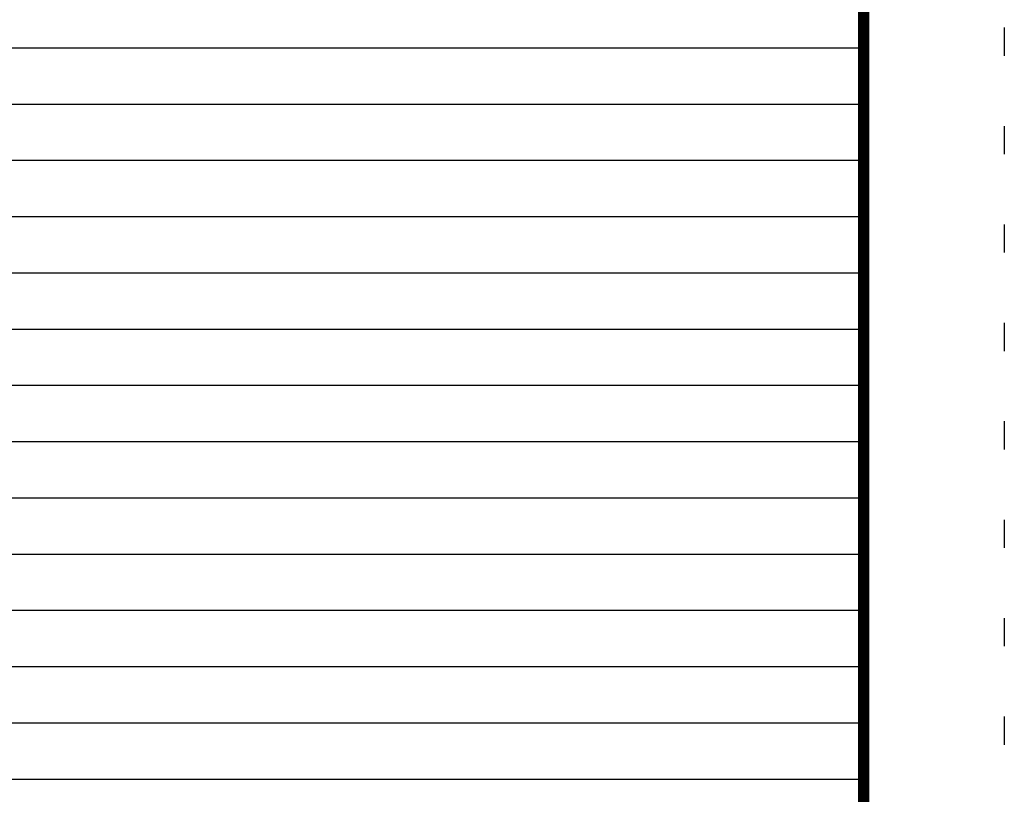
# Model space of a CAD drawing. Header units: feet. Extents: x -26.5 to 0.6, y 11.5 to 22.5.
# Tile 621 of 622: x -2.9 to 0.6, y 14.2 to 16.9. Entities that reach past the tile are written whole.
import ezdxf

# ---------------------------------------------------------------- set-up
doc = ezdxf.new("R2010")
doc.units = ezdxf.units.FT
doc.header["$MEASUREMENT"] = 0
doc.linetypes.add('DOT2', pattern=[0.125, 0, -0.125])
doc.layers.get('0').update_dxf_attribs({"linetype": 'CONTINUOUS'})
doc.layers.get('DEFPOINTS').update_dxf_attribs({"linetype": 'CONTINUOUS'})
doc.layers.add('BORDER', color=252, linetype='CONTINUOUS')

msp = doc.modelspace()

# ---------------------------------------------------------------- linework, layer by layer
for points in [[(-7.4456, 16.824), (0.0544, 16.824)], [(-7.4456, 16.624), (0.0544, 16.624)], [(-7.4456, 16.424), (0.0544, 16.424)], [(-7.4456, 16.224), (0.0544, 16.224)], [(-7.4456, 16.024), (0.0544, 16.024)], [(-7.4456, 15.824), (0.0544, 15.824)], [(-7.4456, 15.624), (0.0544, 15.624)], [(-7.4456, 15.424), (0.0544, 15.424)], [(-7.4456, 15.224), (0.0544, 15.224)], [(-7.4456, 15.024), (0.0544, 15.024)], [(-7.4456, 14.824), (0.0544, 14.824)], [(-7.4456, 14.624), (0.0544, 14.624)], [(-7.4456, 14.424), (0.0544, 14.424)], [(-7.4456, 14.224), (0.0544, 14.224)]]:
    msp.add_lwpolyline(points)
at = {"layer": 'BORDER', "color": 7, "const_width": 0.04}
msp.add_lwpolyline([(-7.4456, 11.9959), (-7.4456, 21.9959), (0.0544, 21.9959), (0.0544, 11.9959)], close=True, dxfattribs=at)
at = {"layer": 'DEFPOINTS', "color": 7, "linetype": 'DOT2', "ltscale": 2}
msp.add_lwpolyline([(-7.9456, 11.4959), (-7.9456, 22.4959), (0.5544, 22.4959), (0.5544, 11.4959)], close=True, dxfattribs=at)

doc.saveas('drawing.dxf')
